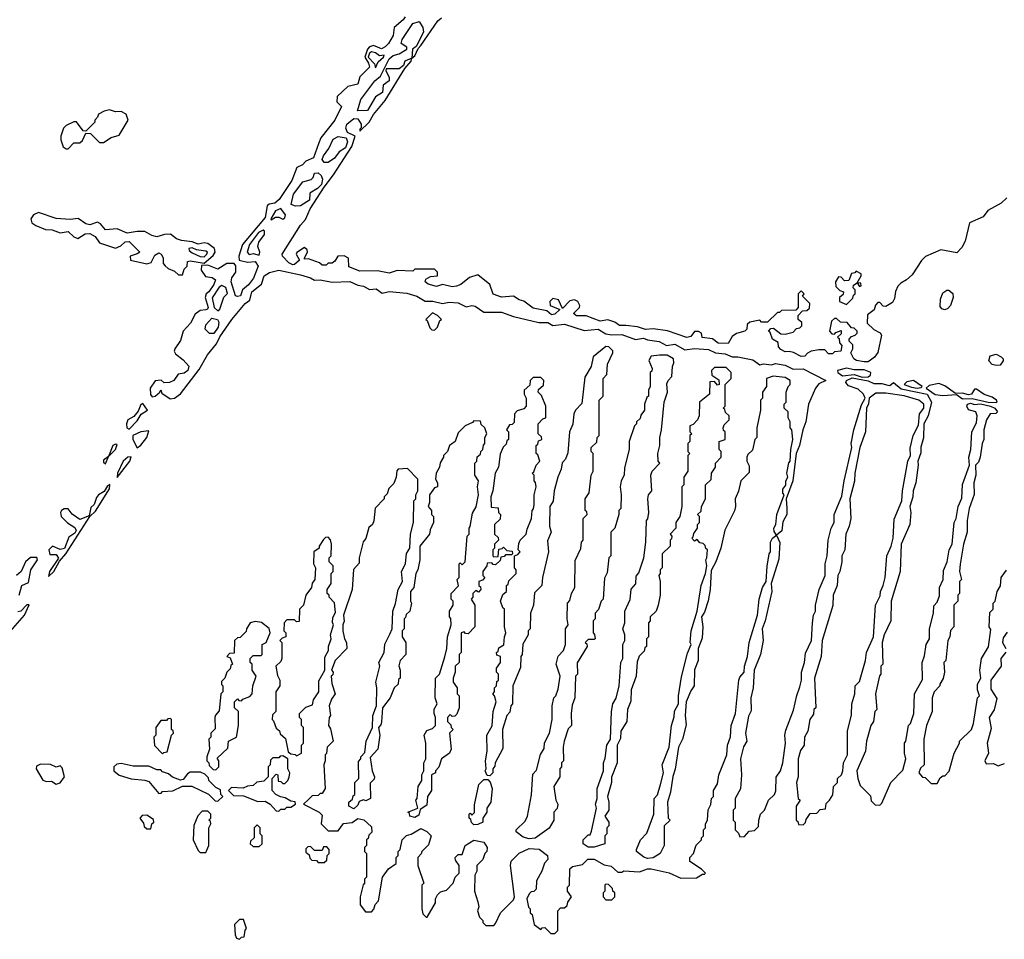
# Model space of a CAD drawing. Extents: x 2769579 to 2883812, y 684207 to 828660.
# Tile 461 of 505: x 2839769 to 2844767, y 798050 to 802715. Entities that reach past the tile are written whole.
import ezdxf

# ---------------------------------------------------------------- set-up
doc = ezdxf.new("R2010")
doc.units = 0

msp = doc.modelspace()

# ---------------------------------------------------------------- linework, layer by layer
at = {"layer": '0CON02XD'}
for points in [[(2844779.3, 801810.7), (2844750, 801785), (2844683.6, 801746.4), (2844660, 801715), (2844590, 801685), (2844567.7, 801592.3), (2844550.7, 801559.3), (2844525, 801532.5), (2844445, 801547.5), (2844367, 801513), (2844347, 801493), (2844299.3, 801420.7), (2844270, 801395), (2844240.7, 801379.3), (2844227, 801363), (2844213.6, 801336.4), (2844209.3, 801300.7), (2844199.3, 801280.7), (2844165, 801260), (2844151.7, 801261.7), (2844135, 801280), (2844125, 801280), (2844113, 801267), (2844106.4, 801243.6), (2844071.7, 801218.3), (2844070, 801175), (2844103.9, 801143.9), (2844137.1, 801127.1), (2844143.3, 801115), (2844123.9, 801026.1), (2844107.7, 801002.3), (2844088.3, 800988.3), (2844075, 800980), (2844055, 800978.8), (2844016.1, 800986.1), (2844002.5, 800995), (2843987.5, 801025), (2843997.5, 801045), (2843997.5, 801065), (2843980, 801085), (2843980, 801095), (2843991.7, 801108.3), (2844010, 801115), (2844020, 801125), (2844020, 801135), (2844005, 801150), (2843991.7, 801151.7), (2843968.3, 801178.3), (2843935, 801180), (2843915, 801200), (2843905, 801200), (2843890, 801185), (2843880, 801135), (2843891.7, 801121.7), (2843905, 801120), (2843911.7, 801128.3), (2843938.3, 801138.3), (2843938.3, 801121.7), (2843920, 801105), (2843928.3, 801098.3), (2843930, 801075), (2843941.7, 801061.7), (2843937, 801033), (2843905, 801030), (2843895, 801020), (2843875, 801020), (2843855, 801040), (2843825, 801040), (2843786.7, 801033.3), (2843767, 801023), (2843755, 801007.5), (2843735, 801006.7), (2843696.4, 801026.4), (2843675, 801032.5), (2843655, 801030), (2843631.7, 801041.7), (2843620, 801055), (2843618.3, 801078.3), (2843590, 801095), (2843578.3, 801128.3), (2843570, 801135), (2843581.7, 801148.3), (2843595, 801150), (2843631.7, 801121.7), (2843655, 801120), (2843695, 801130), (2843711.7, 801148.3), (2843728.3, 801151.7), (2843738.3, 801161.7), (2843738.3, 801178.3), (2843720, 801195), (2843720, 801215), (2843741.7, 801238.3), (2843765, 801240), (2843778.3, 801251.7), (2843780, 801275), (2843741.7, 801311.7), (2843750, 801325), (2843735, 801340), (2843720, 801325), (2843720, 801255), (2843708.3, 801241.7), (2843635, 801240), (2843625, 801230), (2843615, 801230), (2843565, 801180), (2843535, 801180), (2843525, 801190), (2843475, 801180), (2843461.7, 801168.3), (2843460, 801145), (2843450, 801135), (2843407.5, 801122.5), (2843385, 801107.5), (2843365, 801072.5), (2843315, 801073.8), (2843286.4, 801096.4), (2843233, 801103), (2843230, 801125), (2843215, 801132.5), (2843195, 801132.5), (2843175, 801107.5), (2843155, 801102.5), (2843056.4, 801136.4), (2842985, 801147.5), (2842945, 801143.3), (2842905, 801157.5), (2842846.4, 801163.6), (2842814.2, 801164.2), (2842790.7, 801180.7), (2842755, 801193.3), (2842715, 801186.2), (2842645, 801213.3), (2842595, 801213.3), (2842580, 801225), (2842610, 801255), (2842612.5, 801265), (2842602.5, 801285), (2842585, 801293.3), (2842561.7, 801288.3), (2842525, 801250), (2842503.3, 801293.3), (2842475, 801300), (2842460, 801285), (2842462.5, 801265), (2842510, 801245), (2842485, 801221.2), (2842468.3, 801218.3), (2842445, 801238.8), (2842375, 801251.2), (2842327.5, 801287.5), (2842304.1, 801294.1), (2842275, 801312.5), (2842215, 801307.5), (2842173, 801323), (2842155, 801372.5), (2842095, 801420), (2842053, 801407), (2842008.8, 801371.2), (2841986.1, 801363.9), (2841965, 801360), (2841915, 801372.5), (2841885, 801362), (2841842.7, 801372.7), (2841827.5, 801385), (2841830.7, 801399.3), (2841855, 801412.5), (2841890, 801415), (2841890, 801435), (2841875, 801450), (2841775, 801450), (2841765, 801440), (2841685, 801443.3), (2841645, 801430), (2841585, 801441.2), (2841495, 801440), (2841440.7, 801460.7), (2841437.5, 801505), (2841416.4, 801516.4), (2841383.8, 801516.2), (2841369.3, 801490.7), (2841355, 801480), (2841335, 801480), (2841325, 801470), (2841305, 801470), (2841291.7, 801481.7), (2841235, 801502.5), (2841215, 801500), (2841215, 801507.5), (2841230, 801535), (2841228.3, 801548.3), (2841215, 801558.8), (2841176.4, 801533.6), (2841172.5, 801525), (2841190, 801495), (2841165, 801473.8), (2841155, 801472), (2841135, 801482), (2841103.8, 801515), (2841102, 801525), (2841195, 801673.3), (2841219.2, 801700.8), (2841244.3, 801755.7), (2841313.9, 801866.1), (2841362.3, 801927.7), (2841455, 802072.5), (2841472.5, 802125), (2841432.9, 802142.9), (2841424.2, 802165), (2841430, 802185), (2841465, 802213.8), (2841485, 802212.5), (2841502.9, 802185), (2841503, 802167), (2841495, 802160), (2841495, 802150), (2841543.8, 802195), (2841565, 802233.3), (2841623.8, 802305), (2841723.3, 802466.7), (2841756.7, 802505), (2841760, 802520), (2841775, 802532.5), (2841791.2, 802568.8), (2841805, 802583.3), (2841890.8, 802709.2), (2841910, 802725)], [(2841725, 802730), (2841715, 802714.2), (2841669.2, 802675), (2841664.2, 802635), (2841640.8, 802595), (2841625, 802577.5), (2841605, 802567.5), (2841565, 802584.2), (2841545, 802577.5), (2841534.5, 802565.5), (2841520.5, 802525), (2841540, 802495), (2841544.3, 802475), (2841495.8, 802425), (2841485, 802388.8), (2841435, 802376), (2841381.2, 802325), (2841378.3, 802298.3), (2841402.5, 802275), (2841368.8, 802205), (2841298, 802115), (2841286, 802085)], [(2841483.3, 802253.3), (2841500.6, 802309.4), (2841572.5, 802405), (2841601.4, 802428.6), (2841645, 802516), (2841665, 802534), (2841695, 802542.5), (2841733.8, 802565), (2841733.8, 802575), (2841706, 802595), (2841710, 802615), (2841765, 802695.8), (2841796.2, 802706.2), (2841815.9, 802675.9), (2841818.3, 802651.7), (2841781.2, 802578.8), (2841762.5, 802565), (2841760, 802520), (2841723.3, 802505), (2841716.7, 802483.3), (2841695, 802466.2), (2841630, 802465), (2841627.5, 802455), (2841644.1, 802424.1), (2841644, 802405), (2841615, 802382.5), (2841610.8, 802345), (2841575, 802323.8), (2841535, 802254), (2841483.3, 802253.3)], [(2841575, 802470), (2841589.3, 802500.7), (2841616.7, 802525), (2841620, 802535), (2841595, 802532.5), (2841575, 802547.5), (2841555, 802552.5), (2841544.4, 802545), (2841538.5, 802525), (2841570.7, 802490.7), (2841575, 802470)], [(2840015, 802060), (2840045, 802090), (2840075, 802090), (2840088.3, 802101.7), (2840105, 802140), (2840128.3, 802138.3), (2840175, 802092.5), (2840195, 802092.5), (2840233, 802117), (2840275, 802130), (2840320, 802205), (2840310, 802235), (2840285, 802250), (2840255, 802247.5), (2840225, 802257.5), (2840198.3, 802251.7), (2840170, 802235), (2840165, 802220), (2840150, 802205), (2840150, 802195), (2840105, 802150), (2840091.7, 802151.7), (2840057, 802197), (2840045, 802197.5), (2840005, 802177.5), (2839992.5, 802165), (2839977.5, 802125), (2839977.5, 802105), (2839990.7, 802070.7), (2840005, 802060), (2840015, 802060)], [(2841335, 801990), (2841315, 801991.2), (2841303.8, 802005), (2841311.2, 802025), (2841339.2, 802060.8), (2841360.9, 802109.1), (2841385, 802122.5), (2841426, 802116), (2841432.5, 802095), (2841422.5, 802065), (2841391.2, 802045), (2841367.6, 802012.4), (2841335, 801990)], [(2841286, 802085), (2841260, 802015), (2841222.5, 801997.5), (2841205, 801978.8), (2841176.7, 801965), (2841151.2, 801898.8), (2841086.3, 801803.7), (2841065, 801784.2), (2841035, 801778.8), (2841025, 801770), (2841015, 801711.2), (2840900, 801575), (2840881.2, 801515), (2840883.3, 801495), (2840925.5, 801484.5), (2840965, 801488.8), (2840980, 801465), (2840956.5, 801403.5), (2840930.8, 801369.2), (2840900.8, 801345), (2840890.8, 801315), (2840875, 801310), (2840864.6, 801314.6), (2840842.5, 801385), (2840845.7, 801405), (2840866.7, 801435), (2840866.6, 801466.6), (2840858.8, 801478.8), (2840821.2, 801478.8), (2840775, 801450), (2840725, 801470), (2840691.7, 801468.3), (2840690, 801445), (2840712.3, 801412.3), (2840746.4, 801406.4), (2840762.5, 801395), (2840755, 801372.5), (2840730, 801335), (2840716, 801324), (2840711.2, 801305), (2840725.8, 801254.2), (2840723.3, 801246.7), (2840713.9, 801243.9), (2840685, 801240), (2840659.5, 801220.5), (2840636.2, 801175), (2840598.8, 801135), (2840585, 801087.5), (2840556.2, 801045), (2840553.6, 801033.6), (2840560.7, 801020.7), (2840599.5, 800989.5), (2840627.4, 800957.4), (2840622.9, 800935), (2840605, 800921.4), (2840573.3, 800916.7), (2840552.5, 800885), (2840530, 800875), (2840503, 800873), (2840486.7, 800886.7), (2840456.4, 800883.6), (2840431.2, 800845), (2840433.9, 800813.9), (2840441.2, 800801.2), (2840456.7, 800805), (2840480, 800825), (2840485, 800837.5), (2840490.7, 800820.7), (2840532.5, 800792.5), (2840555, 800794.4), (2840585, 800816.9), (2840679.8, 800940.2), (2840723.1, 801015), (2840768.9, 801071.1), (2840784.6, 801105.4), (2840845.7, 801195), (2840914.6, 801275.4), (2840938, 801292), (2840947.5, 801335), (2840996.2, 801373.8), (2841010, 801415), (2841036.8, 801433.2), (2841085.4, 801444.6), (2841195, 801420.8), (2841245, 801406), (2841265, 801394), (2841295, 801395.7), (2841355, 801384.2), (2841445, 801387.1), (2841485, 801368.6), (2841515, 801363.5), (2841545, 801347.1), (2841579.1, 801349.1), (2841608.3, 801328.3), (2841645, 801335.6), (2841735, 801328.2), (2841785, 801312.2), (2841827.3, 801287.3), (2841867, 801287), (2841915, 801275.8), (2841948.7, 801281.3), (2841995, 801279.1), (2842035, 801258.6), (2842065, 801264.4), (2842081.1, 801261.1), (2842125, 801230.8), (2842215, 801231.5), (2842275, 801209.4), (2842405, 801179.2), (2842449.7, 801179.7), (2842475, 801164.2), (2842535, 801170.4), (2842635, 801138.6), (2842705, 801144.5), (2842745, 801120.8), (2842775, 801115.8), (2842825, 801118.9), (2842895, 801093.1), (2842935, 801099.4), (2842955, 801090.5), (2843015, 801082.7), (2843052.7, 801062.7), (2843095, 801068.8), (2843145, 801040.6), (2843195, 801047.5), (2843265, 801042.1), (2843300, 801025), (2843349.6, 801019.6), (2843385, 801004.5), (2843415, 801004.6), (2843489.8, 800989.8), (2843525, 800964), (2843545, 800969.4), (2843584.2, 800964.2), (2843605, 800970.5), (2843655, 800962.1), (2843695, 800941.9), (2843745, 800944.5), (2843860, 800885), (2843825, 800867.5), (2843807.5, 800845), (2843773.3, 800765), (2843758.8, 800675), (2843743.3, 800635), (2843726.7, 800555), (2843710, 800515), (2843692.5, 800375), (2843660, 800285), (2843662.5, 800235), (2843662.5, 800205), (2843643, 800167), (2843638.3, 800121.7), (2843610, 800100), (2843598.3, 800118.3), (2843597.5, 800135), (2843607.5, 800155), (2843612.5, 800205), (2843650, 800305), (2843643, 800313), (2843643, 800333), (2843657, 800353), (2843657.5, 800375), (2843667.5, 800395), (2843663.3, 800415), (2843673, 800467), (2843680, 800475), (2843682.5, 800535), (2843692.5, 800585), (2843687.5, 800635), (2843680, 800645), (2843680, 800675), (2843670, 800695), (2843670, 800725), (2843650, 800745), (2843650, 800765), (2843660, 800775), (2843660, 800825), (2843670, 800855), (2843680, 800865), (2843680, 800885), (2843655, 800900), (2843593, 800907), (2843560, 800895), (2843560, 800855), (2843540, 800825), (2843540, 800795), (2843530, 800785), (2843530, 800735), (2843510, 800645), (2843510, 800595), (2843500, 800585), (2843488.3, 800531.7), (2843465, 800510), (2843460, 800495), (2843460, 800475), (2843471.7, 800451.7), (2843471.7, 800418.3), (2843430, 800375), (2843417, 800323), (2843400, 800285), (2843402.5, 800245), (2843397, 800223), (2843347.5, 800125), (2843327.5, 800035), (2843302.5, 799965), (2843278.3, 799921.7), (2843273.8, 799825), (2843263, 799767), (2843245, 799710), (2843230, 799685), (2843236.7, 799635), (2843233, 799577), (2843212.5, 799525), (2843212.5, 799465), (2843193.6, 799416.4), (2843192.5, 799335), (2843175, 799310), (2843152.5, 799255), (2843146.7, 799185), (2843151.7, 799138.3), (2843132.5, 799065), (2843113.3, 799025), (2843096.4, 798913.6), (2843083.6, 798876.4), (2843073, 798797), (2843057.5, 798745), (2843060, 798665), (2843070, 798655), (2843040, 798625), (2843040, 798525), (2843020, 798485), (2842985, 798462.5), (2842955, 798460), (2842936.7, 798466.7), (2842900, 798495), (2842900, 798505), (2842920, 798555), (2842951.7, 798588.3), (2842987.5, 798685), (2842990, 798765), (2843007, 798783), (2843022.5, 798835), (2843036.7, 798895), (2843030, 798935), (2843066.1, 799023.9), (2843077.5, 799135), (2843091.7, 799178.3), (2843093, 799207), (2843112.5, 799245), (2843112.5, 799285), (2843128.3, 799381.7), (2843158.3, 799501.7), (2843177.5, 799545), (2843172.5, 799555), (2843177.5, 799615), (2843207.5, 799715), (2843227.5, 799845), (2843250, 799905), (2843257.5, 799945), (2843252.5, 799975), (2843257.5, 799985), (2843260, 800025), (2843251.7, 800031.7), (2843248.3, 800048.3), (2843238.3, 800058.3), (2843221.7, 800061.7), (2843208.3, 800078.3), (2843195, 800070), (2843180, 800085), (2843188.3, 800091.7), (2843191.7, 800108.3), (2843210, 800135), (2843210, 800155), (2843220, 800165), (2843220, 800195), (2843210, 800205), (2843228.3, 800221.7), (2843230, 800245), (2843250, 800285), (2843250, 800355), (2843278.3, 800381.7), (2843280, 800415), (2843300, 800445), (2843300, 800465), (2843330, 800495), (2843330, 800525), (2843320, 800535), (2843320, 800575), (2843350, 800585), (2843350, 800625), (2843341.7, 800631.7), (2843340, 800645), (2843345, 800660), (2843370, 800685), (2843370, 800705), (2843351.7, 800721.7), (2843348.3, 800738.3), (2843340, 800745), (2843350, 800755), (2843350, 800865), (2843380, 800895), (2843380, 800925), (2843355, 800950), (2843295, 800950), (2843280, 800935), (2843281.7, 800911.7), (2843318.3, 800888.3), (2843320, 800865), (2843311.7, 800861.7), (2843295, 800880), (2843271.7, 800878.3), (2843270, 800815), (2843220, 800775), (2843217.5, 800705), (2843210, 800685), (2843188.3, 800661.7), (2843170, 800655), (2843170, 800625), (2843180, 800615), (2843170, 800605), (2843170, 800575), (2843160, 800565), (2843160, 800525), (2843170, 800515), (2843160, 800505), (2843160, 800425), (2843140, 800395), (2843140, 800355), (2843130, 800345), (2843130, 800245), (2843120, 800195), (2843100, 800165), (2843100, 800135), (2843070, 800105), (2843080, 800095), (2843078.3, 800081.7), (2843070, 800075), (2843070, 800045), (2843030, 800005), (2843030, 799935), (2843020, 799925), (2843020, 799905), (2843012.5, 799895), (2843020, 799865), (2843020, 799795), (2843010, 799745), (2843000, 799715), (2842970, 799685), (2842970, 799665), (2842960, 799655), (2842960, 799585), (2842950, 799575), (2842950, 799535), (2842941.7, 799528.3), (2842938.3, 799511.7), (2842913, 799487), (2842903, 799457), (2842897.5, 799385), (2842872.5, 799315), (2842871.7, 799258.3), (2842853.6, 799216.4), (2842850, 799155), (2842820, 799105), (2842818.3, 799068.3), (2842802.5, 799035), (2842802.5, 798945), (2842773, 798873), (2842772.5, 798845), (2842752.5, 798775), (2842760, 798745), (2842760, 798705), (2842740, 798675), (2842760, 798645), (2842760, 798625), (2842750, 798615), (2842750, 798585), (2842740, 798575), (2842740, 798535), (2842685, 798516.7), (2842655, 798517.5), (2842630, 798535), (2842630, 798555), (2842655, 798580), (2842665, 798580), (2842671.7, 798598.3), (2842697.5, 798715), (2842692.5, 798735), (2842700, 798765), (2842700, 798815), (2842732.5, 798905), (2842732.5, 798945), (2842741.7, 798968.3), (2842750, 799035), (2842767.5, 799065), (2842772.5, 799205), (2842780, 799245), (2842797, 799273), (2842812.5, 799335), (2842820, 799455), (2842830, 799475), (2842830, 799545), (2842840, 799565), (2842840, 799595), (2842830, 799625), (2842840, 799655), (2842840, 799715), (2842867, 799773), (2842873, 799827), (2842897, 799853), (2842898.3, 799891.7), (2842911.7, 799908.3), (2842937.5, 799985), (2842947.5, 800065), (2842950, 800175), (2842957, 800183), (2842962.5, 800215), (2842957.5, 800285), (2842960, 800305), (2842977.5, 800325), (2842972.5, 800405), (2842980, 800425), (2843017.5, 800465), (2843010, 800475), (2843007.5, 800515), (2843017.5, 800555), (2843017.5, 800595), (2843027.5, 800635), (2843040, 800775), (2843057.5, 800825), (2843053, 800867), (2843060, 800885), (2843080, 800905), (2843082.5, 800955), (2843090, 800975), (2843087.5, 800995)], [(2841168.8, 801768.8), (2841147.5, 801777.5), (2841159.3, 801830.7), (2841207.2, 801892.8), (2841248.8, 801905), (2841258.6, 801915), (2841265, 801936.7), (2841285, 801938), (2841299.2, 801925), (2841306.8, 801906.8), (2841300.5, 801879.5), (2841281.1, 801858.9), (2841242.5, 801835), (2841240.6, 801799.4), (2841195, 801770), (2841168.8, 801768.8)], [(2840595, 801420), (2840605, 801450), (2840620, 801465), (2840621.7, 801488.3), (2840635, 801492.5), (2840705, 801480), (2840751.9, 801518.1), (2840760.8, 801535), (2840758.8, 801555), (2840725, 801580), (2840705, 801583.3), (2840675, 801576.2), (2840645, 801588.8), (2840590, 801595), (2840565, 801604), (2840535, 801626.2), (2840504.1, 801625.9), (2840465, 801614.3), (2840439.7, 801619.7), (2840405, 801640), (2840365, 801641.2), (2840315, 801632.5), (2840265, 801653.8), (2840205, 801649.2), (2840179.5, 801679.5), (2840165, 801687.5), (2840125, 801674.2), (2840105, 801680), (2840066.1, 801706.1), (2840025, 801701.2), (2839955, 801707.1), (2839865, 801737.5), (2839840, 801725), (2839826.7, 801705), (2839831.2, 801685), (2839851.2, 801671.2), (2839901.2, 801651.2), (2839935, 801648.8), (2839975, 801633.3), (2840015, 801641.2), (2840043.5, 801613.5), (2840065, 801605.8), (2840101.3, 801628.7), (2840125, 801630.8), (2840153.3, 801615), (2840175, 801582.5), (2840255, 801556.7), (2840282.3, 801567.7), (2840305, 801588), (2840325, 801589.2), (2840380, 801535), (2840365, 801527.5), (2840330, 801515), (2840332.5, 801495), (2840415, 801476.2), (2840436, 801484), (2840455, 801520), (2840475, 801532.5), (2840487.5, 801525), (2840497, 801507), (2840498.3, 801478.3), (2840507, 801467), (2840523, 801453), (2840555, 801440), (2840575, 801420), (2840595, 801420)], [(2841045, 801700), (2841067.5, 801712.5), (2841085, 801713.3), (2841105, 801702.5), (2841115, 801710), (2841118.8, 801725), (2841095, 801757.5), (2841067.5, 801745), (2841043.8, 801705), (2841045, 801700)], [(2840985, 801520), (2840987.5, 801535), (2840977.5, 801565), (2840982.9, 801587.1), (2841011.2, 801625), (2841012.5, 801642.5), (2841005, 801646.7), (2840982, 801635), (2840936.2, 801575), (2840924, 801535), (2840933.6, 801523.6), (2840955, 801529.2), (2840985, 801520)], [(2840705, 801511.9), (2840720, 801525), (2840723.3, 801535), (2840715, 801541.2), (2840667.3, 801547.3), (2840645, 801557.5), (2840627.5, 801555), (2840630, 801545), (2840645, 801532), (2840685, 801513.1), (2840705, 801511.9)], [(2843965, 801270), (2843998.3, 801301.7), (2844001.7, 801318.3), (2844010, 801325), (2844010, 801345), (2844000, 801355), (2844001.7, 801368.3), (2844020, 801380), (2844031.7, 801361.7), (2844040, 801365), (2844038.3, 801378.3), (2844020, 801380), (2844040, 801415), (2844040, 801425), (2844015, 801440), (2844008.3, 801431.7), (2843991.7, 801428.3), (2843978.3, 801391.7), (2843955, 801390), (2843938.3, 801408.3), (2843925, 801410), (2843910, 801385), (2843911.7, 801361.7), (2843931.7, 801341.7), (2843950, 801335), (2843948.3, 801321.7), (2843930, 801305), (2843930, 801285), (2843965, 801270)], [(2840775, 801238.8), (2840785, 801246.7), (2840805, 801307.5), (2840823.3, 801326.7), (2840815, 801356.7), (2840795.8, 801365.8), (2840782.6, 801357.4), (2840745.8, 801304.2), (2840755.7, 801255.7), (2840775, 801238.8)], [(2844465, 801243.3), (2844448.8, 801248.8), (2844440.5, 801260.5), (2844442.3, 801297.7), (2844455, 801330), (2844475, 801343.8), (2844485, 801343.8), (2844505.9, 801325.9), (2844506.2, 801305), (2844493.8, 801265), (2844480.5, 801249.5), (2844465, 801243.3)], [(2840732.6, 801122.6), (2840710, 801145), (2840713.4, 801166.6), (2840745, 801201.2), (2840773.8, 801193.8), (2840780.7, 801180.7), (2840776.9, 801155), (2840755, 801123.3), (2840732.6, 801122.6)], [(2841875, 801140), (2841890, 801155), (2841901.7, 801188.3), (2841910, 801195), (2841890, 801215), (2841865, 801227.5), (2841830, 801195), (2841838.3, 801188.3), (2841851.7, 801151.7), (2841861.7, 801141.7), (2841875, 801140)], [(2843087.5, 800995), (2843055, 801012.5), (2843017, 801013), (2842975, 801007.5), (2842963, 800987), (2842980, 800945), (2842978.3, 800931.7), (2842970, 800925), (2842970, 800855), (2842960, 800835), (2842960, 800805), (2842951.7, 800798.3), (2842940, 800765), (2842940, 800735), (2842921.7, 800708.3), (2842918.3, 800691.7), (2842900, 800675), (2842900, 800665), (2842890, 800655), (2842862.5, 800575), (2842862.5, 800535), (2842838.3, 800441.7), (2842837.5, 800405), (2842822.5, 800375), (2842817.5, 800345), (2842822.5, 800305), (2842820, 800235), (2842810, 800225), (2842810, 800205), (2842790, 800135), (2842770, 800115), (2842770, 799995), (2842760, 799985), (2842751.7, 799908.3), (2842738.3, 799881.7), (2842730, 799775), (2842720, 799765), (2842707, 799723), (2842690, 799705), (2842690, 799675), (2842680, 799665), (2842680, 799605), (2842687, 799597), (2842690, 799575), (2842685, 799570), (2842655, 799570), (2842640, 799555), (2842648.3, 799548.3), (2842650, 799535), (2842598.3, 799451.7), (2842600, 799395), (2842590, 799385), (2842587.5, 799275), (2842573, 799237), (2842567.5, 799195), (2842570, 799135), (2842553, 799117), (2842532.5, 799055), (2842527.5, 799025), (2842530, 798955), (2842520, 798945), (2842520, 798925), (2842510, 798915), (2842510, 798875), (2842480, 798825), (2842490, 798755), (2842500, 798735), (2842497, 798713), (2842480, 798695), (2842480, 798655), (2842456.4, 798613.6), (2842385, 798562.5), (2842355, 798560), (2842325, 798567.5), (2842290, 798595), (2842290, 798605), (2842335, 798650), (2842347.5, 798675), (2842367, 798783), (2842373, 798887), (2842391.7, 798908.3), (2842413, 798987), (2842431.7, 799018.3), (2842433, 799047), (2842457.5, 799095), (2842472.5, 799165), (2842472.5, 799235), (2842480, 799275), (2842490, 799285), (2842501.7, 799318.3), (2842512.5, 799385), (2842492.5, 799445), (2842503, 799487), (2842530, 799515), (2842540, 799545), (2842540, 799625), (2842552.5, 799645), (2842547.5, 799675), (2842550, 799755), (2842561.7, 799768.3), (2842570, 799805), (2842587.5, 799835), (2842588.3, 799971.7), (2842617, 800033), (2842620, 800065), (2842630, 800075), (2842630, 800185), (2842650, 800205), (2842648.3, 800218.3), (2842640, 800225), (2842640, 800285), (2842660, 800315), (2842670, 800405), (2842680, 800425), (2842680, 800515), (2842670, 800525), (2842670, 800545), (2842698.3, 800571.7), (2842700, 800595), (2842710, 800605), (2842710, 800785), (2842730, 800805), (2842730, 800895), (2842750, 800915), (2842753, 800967), (2842780, 801025), (2842780, 801035), (2842760, 801055), (2842745, 801057.5), (2842680, 801005), (2842670, 800955), (2842638.3, 800901.7), (2842621.7, 800768.3), (2842590, 800735), (2842582.5, 800715), (2842576.4, 800663.6), (2842560, 800625), (2842551.7, 800518.3), (2842540, 800485), (2842523, 800467), (2842517.5, 800435), (2842500, 800395), (2842482.5, 800325), (2842477, 800273), (2842460, 800245), (2842457.5, 800145), (2842467.5, 800115), (2842448.3, 800071.7), (2842452.5, 800015), (2842422.5, 799885), (2842420, 799845), (2842383, 799807), (2842377.5, 799745), (2842362.5, 799705), (2842360, 799625), (2842350, 799615), (2842350, 799595), (2842323, 799547), (2842320, 799495), (2842312.5, 799485), (2842311.7, 799428.3), (2842272.5, 799335), (2842270, 799245), (2842262.5, 799235), (2842257, 799203), (2842242.5, 799185), (2842220, 799115), (2842221.7, 799018.3), (2842182.5, 798945), (2842181.7, 798928.3), (2842170, 798915), (2842170, 798895), (2842155, 798880), (2842141.7, 798881.7), (2842132.5, 798905), (2842137.5, 798915), (2842133.3, 798955), (2842142.5, 799005), (2842140, 799085), (2842167, 799133), (2842172.5, 799205), (2842187.5, 799255), (2842180, 799285), (2842170, 799295), (2842180, 799305), (2842180, 799325), (2842190, 799335), (2842191.7, 799358.3), (2842200, 799365), (2842200, 799395), (2842190, 799405), (2842190, 799425), (2842210, 799455), (2842210, 799485), (2842191.7, 799491.7), (2842190, 799505), (2842198.3, 799511.7), (2842201.7, 799528.3), (2842227, 799543), (2842230, 799585), (2842237.5, 799605), (2842230, 799635), (2842230, 799725), (2842221.7, 799731.7), (2842210, 799765), (2842221.7, 799798.3), (2842240, 799815), (2842240, 799845), (2842248.3, 799851.7), (2842251.7, 799868.3), (2842290, 799905), (2842290, 799925), (2842280, 799935), (2842280, 799995), (2842298.3, 800001.7), (2842310, 800015), (2842300, 800025), (2842303, 800057), (2842310, 800075), (2842340, 800105), (2842345, 800130), (2842367.5, 800185), (2842370, 800225), (2842377, 800233), (2842380, 800255), (2842380, 800305), (2842390, 800345), (2842387, 800367), (2842380, 800375), (2842380, 800405), (2842370, 800415), (2842378.3, 800421.7), (2842390, 800455), (2842410, 800475), (2842398.3, 800508.3), (2842390, 800515), (2842390, 800555), (2842398.3, 800561.7), (2842401.7, 800578.3), (2842420, 800585), (2842418.3, 800598.3), (2842400, 800615), (2842400, 800665), (2842425, 800690), (2842440, 800695), (2842440, 800755), (2842418.3, 800808.3), (2842400, 800825), (2842401.7, 800838.3), (2842428.3, 800861.7), (2842430, 800885), (2842415, 800900), (2842375, 800900), (2842360, 800885), (2842358.3, 800861.7), (2842330, 800835), (2842330, 800815), (2842340, 800795), (2842340, 800755), (2842328.3, 800741.7), (2842295, 800730), (2842280, 800715), (2842278.3, 800671.7), (2842268.3, 800661.7), (2842255, 800660), (2842240, 800635), (2842250, 800625), (2842250, 800585), (2842241.7, 800578.3), (2842238.3, 800561.7), (2842223, 800547), (2842208.3, 800511.7), (2842200, 800445), (2842182.5, 800415), (2842170, 800325), (2842160, 800295), (2842161.7, 800241.7), (2842198.3, 800238.3), (2842200, 800215), (2842210, 800205), (2842208.3, 800181.7), (2842180, 800155), (2842180, 800105), (2842198.3, 800088.3), (2842200, 800075), (2842180, 800055), (2842180, 800035), (2842170, 800025), (2842170, 799995), (2842175, 799990), (2842198.3, 799991.7), (2842201.7, 800028.3), (2842218.3, 800031.7), (2842225, 800040), (2842241.7, 800021.7), (2842268.3, 800018.3), (2842270, 800005), (2842265, 800000), (2842235, 800000), (2842228.3, 799991.7), (2842211.7, 799988.3), (2842208.3, 799971.7), (2842185, 799950), (2842171.7, 799951.7), (2842165, 799960), (2842141.7, 799958.3), (2842140, 799945), (2842120, 799915), (2842120, 799895), (2842130, 799885), (2842118.3, 799871.7), (2842100, 799865), (2842100, 799845), (2842108.3, 799838.3), (2842110, 799825), (2842098.3, 799811.7), (2842085, 799820), (2842070, 799805), (2842070, 799785), (2842060, 799775), (2842080, 799745), (2842080, 799635), (2842045, 799600), (2842031.7, 799601.7), (2842025, 799610), (2842010, 799605), (2842010, 799505), (2842000, 799495), (2842000, 799455), (2841980, 799435), (2841980, 799405), (2841970, 799375), (2841970, 799355), (2841990, 799325), (2841990, 799295), (2842000, 799285), (2842000, 799225), (2841988.3, 799191.7), (2841978.3, 799181.7), (2841965, 799180), (2841955, 799190), (2841940, 799175), (2841940, 799155), (2841958.3, 799138.3), (2841960, 799125), (2841970, 799115), (2841950, 799095), (2841960, 799015), (2841950, 798995), (2841910, 798965), (2841897, 798923), (2841880, 798905), (2841880, 798895), (2841860, 798885), (2841860, 798805), (2841840, 798775), (2841835, 798730), (2841801.7, 798708.3), (2841795, 798680), (2841775, 798667.5), (2841750, 798675), (2841748.3, 798688.3), (2841740, 798695), (2841790, 798715), (2841780, 798755), (2841786.7, 798765), (2841792.5, 798825), (2841810, 798855), (2841810, 798885), (2841820, 798905), (2841820, 798945), (2841830, 798965), (2841830, 799045), (2841822.5, 799085), (2841835, 799110), (2841865, 799120), (2841880, 799135), (2841880, 799175), (2841872.5, 799195), (2841873, 799217), (2841887.5, 799245), (2841877.5, 799275), (2841880, 799375), (2841900, 799395), (2841926.4, 799483.6), (2841937.5, 799525), (2841940, 799585), (2841960, 799645), (2841957, 799677), (2841950, 799685), (2841950, 799715), (2841970, 799745), (2841970, 799765), (2841960, 799775), (2841960, 799805), (2841997, 799843), (2841990, 799875), (2842000, 799885), (2842000, 799955), (2842005, 799960), (2842015, 799950), (2842030, 799965), (2842040, 800095), (2842050, 800105), (2842050, 800135), (2842056.4, 800143.6), (2842068.3, 800211.7), (2842086.4, 800243.6), (2842097.5, 800305), (2842092.5, 800345), (2842097.5, 800375), (2842080, 800405), (2842080, 800465), (2842090, 800475), (2842091.7, 800498.3), (2842108.3, 800511.7), (2842110, 800525), (2842120, 800535), (2842123, 800557), (2842130, 800565), (2842130, 800595), (2842140, 800615), (2842130, 800645), (2842111.7, 800661.7), (2842108.3, 800678.3), (2842075, 800680), (2842068.3, 800671.7), (2842030, 800655), (2841995, 800620), (2841980, 800575), (2841961.7, 800561.7)], [(2844725, 800960), (2844705, 800966.7), (2844688.8, 800985), (2844695, 801010), (2844725, 801017.5), (2844750, 801005), (2844760, 800995), (2844760, 800985), (2844745, 800963.3), (2844725, 800960)], [(2844045, 800901.5), (2844075, 800904), (2844088.3, 800911.7), (2844090, 800925), (2844055, 800939.2), (2844005, 800938.8), (2843965, 800947.5), (2843920, 800935), (2843922.5, 800925), (2843945, 800908.8), (2844005, 800914.5), (2844045, 800901.5)], [(2841961.7, 800561.7), (2841950, 800555), (2841940, 800525), (2841920, 800505), (2841920, 800495), (2841903, 800467), (2841900, 800445), (2841882.5, 800415), (2841880, 800385), (2841890, 800365), (2841890, 800345), (2841875, 800340), (2841850, 800305), (2841850, 800265), (2841842.5, 800245), (2841860, 800225), (2841860, 800205), (2841870, 800195), (2841870, 800165), (2841853, 800127), (2841850, 800105), (2841800, 800045), (2841800, 799975), (2841790, 799925), (2841780, 799905), (2841770, 799835), (2841752.5, 799815), (2841752.5, 799765), (2841757.5, 799755), (2841750, 799715), (2841731.7, 799698.3), (2841728.3, 799681.7), (2841720, 799675), (2841720, 799625), (2841710, 799615), (2841710, 799585), (2841730, 799555), (2841730, 799495), (2841700, 799465), (2841693, 799437), (2841700, 799415), (2841700, 799375), (2841691.7, 799368.3), (2841690, 799345), (2841670, 799325), (2841650, 799275), (2841610, 799225), (2841606.4, 799153.6), (2841602.5, 799137.5), (2841590, 799125), (2841597.5, 799085), (2841587.5, 799015), (2841548.3, 798971.7), (2841557.5, 798905), (2841570, 798875), (2841568.3, 798861.7), (2841548.3, 798841.7), (2841550, 798765), (2841527, 798753), (2841515, 798757.5), (2841491.7, 798748.3), (2841485, 798730), (2841465, 798712.5), (2841440, 798725), (2841440, 798745), (2841458.3, 798761.7), (2841461.7, 798778.3), (2841470, 798785), (2841470, 798845), (2841490, 798865), (2841488.3, 798951.7), (2841500, 798965), (2841500, 798975), (2841521.7, 798998.3), (2841527.5, 799055), (2841560, 799125), (2841562.5, 799185), (2841580, 799235), (2841582.5, 799325), (2841577.5, 799355), (2841597.5, 799435), (2841592.5, 799455), (2841620, 799505), (2841623, 799547), (2841648.3, 799598.3), (2841660, 799625), (2841662.5, 799715), (2841677, 799753), (2841690, 799825), (2841712.5, 799865), (2841707.5, 799915), (2841727.5, 799955), (2841733, 800007), (2841750, 800035), (2841752.5, 800105), (2841767.5, 800165), (2841770, 800275), (2841780, 800285), (2841780, 800305), (2841790, 800325), (2841790, 800385), (2841738.3, 800438.3), (2841690, 800435), (2841683, 800427), (2841680, 800395), (2841668.3, 800361.7), (2841643, 800337), (2841635, 800310), (2841620, 800295), (2841620, 800285), (2841573, 800237), (2841567, 800173), (2841560, 800155), (2841541.7, 800138.3), (2841527, 800083), (2841513, 800067), (2841492.5, 799985), (2841491.7, 799958.3), (2841463.6, 799926.4), (2841457.5, 799825), (2841412.5, 799695), (2841416.7, 799663.3), (2841410, 799645), (2841410, 799615), (2841417.5, 799575), (2841427.5, 799555), (2841430, 799525), (2841370, 799465), (2841352.5, 799415), (2841360, 799405), (2841358.3, 799391.7), (2841350, 799385), (2841353, 799347), (2841370, 799295), (2841351.7, 799268.3), (2841340, 799235), (2841347.5, 799185), (2841340, 799175), (2841337.5, 799135), (2841347, 799117), (2841360, 799055), (2841330, 799025), (2841327, 798993), (2841320, 798985), (2841320, 798955), (2841312.5, 798935), (2841320, 798815), (2841305, 798790), (2841295, 798790), (2841285, 798780), (2841253, 798777), (2841235, 798760), (2841210, 798735), (2841290, 798695), (2841305, 798680), (2841300, 798635), (2841335, 798600), (2841385, 798600), (2841413, 798637), (2841457, 798643), (2841485, 798662.5), (2841516.1, 798656.1), (2841555, 798620), (2841557, 798593), (2841541.7, 798578.3), (2841538.3, 798561.7), (2841530, 798555), (2841530, 798525), (2841520, 798515), (2841520, 798495), (2841530, 798485), (2841530, 798365), (2841520, 798355), (2841520, 798335), (2841513, 798327), (2841497.5, 798265), (2841497.5, 798225), (2841525, 798190), (2841555, 798190), (2841567, 798203), (2841573, 798227), (2841590, 798245), (2841610, 798365), (2841641.7, 798408.3), (2841680, 798435), (2841680, 798465), (2841690, 798475), (2841690, 798495), (2841700, 798505), (2841710, 798555), (2841733, 798577), (2841757, 798583), (2841805, 798612.5), (2841836.1, 798596.1), (2841857.5, 798575), (2841845, 798530), (2841810, 798495), (2841807, 798483), (2841790, 798465), (2841790, 798425), (2841820, 798335), (2841810, 798325), (2841810, 798205), (2841815, 798180), (2841831.7, 798161.7), (2841838.3, 798161.7), (2841880, 798235), (2841880, 798255), (2841890, 798275), (2841905, 798290), (2841935, 798300), (2841970, 798335), (2841980, 798365), (2842000, 798385), (2842000, 798425), (2841981.7, 798451.7), (2841980, 798465), (2841995, 798480), (2842015, 798480), (2842030, 798525), (2842075, 798552.5), (2842125, 798542.5), (2842142.5, 798515), (2842140, 798495), (2842130, 798485), (2842120, 798455), (2842090, 798425), (2842090, 798395), (2842080, 798375), (2842077.5, 798295), (2842095, 798240), (2842100, 798215), (2842092.5, 798195), (2842103, 798163), (2842120, 798145), (2842120, 798135), (2842135, 798120), (2842175, 798120), (2842185, 798130), (2842210, 798185), (2842275, 798250), (2842280, 798265), (2842260, 798425), (2842263, 798447), (2842305, 798487.5), (2842355, 798510), (2842406.4, 798506.4), (2842447.5, 798475), (2842450, 798455), (2842433, 798437), (2842420, 798395), (2842393, 798347), (2842390, 798305), (2842378.3, 798291.7), (2842365, 798290), (2842355, 798280), (2842342.5, 798255), (2842352.5, 798212.5), (2842360, 798205), (2842360, 798185), (2842370, 798175), (2842380, 798125), (2842415, 798100), (2842421.7, 798108.3), (2842435, 798110), (2842465, 798080), (2842485, 798080), (2842500, 798095), (2842500, 798195), (2842515, 798210), (2842535, 798210), (2842548.3, 798221.7), (2842551.7, 798238.3), (2842570, 798265), (2842550, 798295), (2842550, 798315), (2842560, 798325), (2842561.7, 798408.3), (2842575, 798420), (2842625, 798430), (2842653.6, 798456.4), (2842685, 798456.7), (2842735, 798427.5), (2842771.7, 798421.7), (2842805, 798390), (2842825, 798390), (2842835, 798397.5), (2842915, 798392.5), (2842955, 798406.7), (2842975, 798406.7), (2843065, 798386.7), (2843125, 798360), (2843205, 798362.5), (2843235, 798380), (2843245, 798380), (2843250, 798385), (2843230, 798405), (2843170, 798445), (2843170, 798465), (2843190, 798485), (2843203, 798527), (2843230, 798555), (2843230, 798565), (2843240, 798575), (2843240, 798605), (2843250, 798615), (2843250, 798635), (2843260, 798655), (2843263, 798707), (2843277, 798733), (2843280, 798765), (2843290, 798775), (2843290, 798805), (2843311.7, 798838.3), (2843317.5, 798885), (2843357.5, 798985), (2843362.5, 799035), (2843377, 799077), (2843380, 799135), (2843402.5, 799195), (2843420, 799365), (2843425, 799380), (2843446.7, 799405), (2843447.5, 799435), (2843462.5, 799485), (2843472.5, 799555), (2843513.3, 799695), (2843522.5, 799775), (2843540, 799835), (2843557.5, 799865), (2843563, 799943), (2843572.5, 800005), (2843580, 800015), (2843580, 800065), (2843590, 800085), (2843610, 800100), (2843627, 800063), (2843621.7, 799978.3), (2843582.5, 799855), (2843587.5, 799815), (2843552.5, 799665), (2843537.5, 799625), (2843542.5, 799565), (2843530, 799495), (2843497.5, 799415), (2843492.5, 799325), (2843480, 799275), (2843481.7, 799208.3), (2843468.3, 799181.7), (2843452.5, 799095), (2843460, 799055), (2843443, 799027), (2843427.5, 798965), (2843432.5, 798885), (2843427, 798813), (2843400, 798765), (2843400, 798715), (2843390, 798705), (2843390, 798655), (2843400, 798645), (2843400, 798605), (2843418.3, 798588.3), (2843425, 798570), (2843448.3, 798571.7), (2843471.7, 798598.3), (2843498.3, 798601.7), (2843518.3, 798621.7), (2843520, 798655), (2843530, 798685), (2843550, 798705), (2843570, 798755), (2843600, 798785), (2843607, 798803), (2843608.3, 798871.7), (2843630, 798905), (2843642.5, 798945), (2843656.7, 799045), (2843652.5, 799085), (2843658.3, 799111.7), (2843697, 799213), (2843713, 799287), (2843729.3, 799330.7), (2843737.5, 799365), (2843737.5, 799405), (2843752.5, 799455), (2843758.3, 799501.7), (2843787.5, 799565), (2843792.5, 799655), (2843797.5, 799695), (2843807.5, 799715), (2843807.5, 799745), (2843827.5, 799825), (2843857.5, 799895), (2843857.5, 799955), (2843867.5, 799995), (2843872.5, 800075), (2843887.5, 800135), (2843902.5, 800165), (2843902.5, 800205), (2843941.7, 800298.3), (2843953.6, 800376.4), (2843992.5, 800545), (2843990, 800565), (2844003.3, 800635), (2844041.7, 800761.7), (2844060, 800795), (2844052.5, 800815), (2844025, 800840), (2843975, 800858), (2843962, 800875), (2843966, 800885), (2843995, 800897.5), (2844075, 800882.3), (2844105, 800869.5), (2844145, 800870), (2844175, 800860.6), (2844185, 800860), (2844205, 800874), (2844243.1, 800843.1), (2844375, 800815.5), (2844397.5, 800775), (2844380, 800705), (2844357.5, 800665), (2844356.4, 800593.6), (2844343.6, 800546.4), (2844343, 800517), (2844327.5, 800475), (2844330, 800455), (2844317.5, 800365), (2844303.3, 800325), (2844302.5, 800295), (2844287.5, 800245), (2844292.5, 800215), (2844287.5, 800155), (2844242.5, 800055), (2844237.5, 799915), (2844192.5, 799765), (2844190, 799665), (2844157.5, 799595), (2844147.5, 799555), (2844150, 799445), (2844140, 799435), (2844140, 799395), (2844133, 799387), (2844112.5, 799295), (2844120, 799215), (2844110, 799205), (2844102.5, 799155), (2844090, 799135), (2844067.5, 799055)], [(2844324, 800846), (2844345, 800850), (2844350, 800855), (2844305, 800884), (2844272.3, 800877.7), (2844257.5, 800865), (2844295, 800850.5), (2844324, 800846)], [(2844725, 800773.8), (2844730, 800775), (2844726.7, 800785), (2844705, 800800), (2844664.1, 800814.1), (2844625, 800840), (2844615, 800840), (2844600, 800815), (2844585, 800812.5), (2844555, 800820), (2844518.3, 800818.3), (2844465, 800857.5), (2844435, 800870), (2844385, 800860), (2844370, 800845), (2844415, 800814.2), (2844455, 800809.2), (2844523.3, 800813.3), (2844555, 800791.2), (2844604, 800794), (2844685, 800774.5), (2844725, 800773.8)], [(2843745, 798630), (2843758.3, 798641.7), (2843761.7, 798658.3), (2843781.7, 798688.3), (2843815, 798690), (2843831.7, 798708.3), (2843858.3, 798711.7), (2843861.7, 798738.3), (2843880, 798755), (2843897, 798783), (2843900, 798825), (2843920, 798845), (2843920, 798865), (2843940, 798885), (2843947.5, 798905), (2843950, 798945), (2843970, 798985), (2843970, 799105), (2843991.7, 799188.3), (2843992.5, 799245), (2844007.5, 799295), (2844010, 799335), (2844031.7, 799358.3), (2844062.5, 799465), (2844067.5, 799505), (2844102.5, 799585), (2844112.5, 799745), (2844137, 799793), (2844137.5, 799815), (2844152.5, 799845), (2844162.5, 799885), (2844170, 799995), (2844192.5, 800045), (2844202.5, 800085), (2844208.3, 800181.7), (2844246.4, 800273.6), (2844250, 800325), (2844277.5, 800475), (2844290, 800505), (2844289.3, 800540.7), (2844303.6, 800606.4), (2844331.7, 800658.3), (2844336.2, 800715), (2844357.5, 800745), (2844357.5, 800765), (2844332.5, 800785), (2844257.6, 800807.6), (2844165, 800820.8), (2844115, 800820), (2844080, 800795), (2844077, 800767), (2844067.5, 800745), (2844062.5, 800625), (2844032.5, 800545), (2844007.5, 800415), (2844006.4, 800373.6), (2843982.5, 800285), (2843987.5, 800185), (2843980, 800145), (2843962.5, 800105), (2843957.5, 800025), (2843942.5, 799995), (2843942.5, 799965), (2843932.5, 799915), (2843922.5, 799895), (2843917.5, 799845), (2843897.5, 799795), (2843897, 799743), (2843842.5, 799565), (2843837.5, 799485), (2843802.5, 799375), (2843810, 799225), (2843800, 799215), (2843798.3, 799191.7), (2843780, 799165), (2843770, 799105), (2843752.5, 799075), (2843750, 799035), (2843733, 799007), (2843720, 798965), (2843720, 798875), (2843712.5, 798845), (2843720, 798765), (2843730, 798755), (2843710, 798725), (2843710, 798655), (2843718.3, 798648.3), (2843721.7, 798631.7), (2843745, 798630)], [(2840325, 800637.5), (2840365, 800680), (2840385.8, 800714.2), (2840417.5, 800735), (2840395, 800767.5), (2840385, 800762.5), (2840370.7, 800729.3), (2840348, 800702), (2840317.5, 800685), (2840311.2, 800665), (2840313.3, 800645), (2840325, 800637.5)], [(2844067.5, 799055), (2844062.5, 799005), (2844017.5, 798905), (2844022.5, 798865), (2844035, 798830), (2844088.3, 798778.3), (2844091.7, 798751.7), (2844111.7, 798731.7), (2844135, 798730), (2844145, 798740), (2844190, 798845), (2844251.7, 798908.3), (2844266.7, 798965), (2844260, 798995), (2844260, 799045), (2844267.5, 799055), (2844280, 799135), (2844290, 799145), (2844307.5, 799195), (2844310, 799295), (2844351.7, 799368.3), (2844350, 799455), (2844361.7, 799488.3), (2844370, 799545), (2844387.5, 799575), (2844387.5, 799625), (2844407.5, 799705), (2844408.3, 799741.7), (2844425, 799760), (2844437, 799793), (2844437.5, 799835), (2844456.7, 799875), (2844458.3, 799921.7), (2844476.7, 799965), (2844487.5, 800025), (2844502.5, 800055), (2844512.5, 800165), (2844522.5, 800185), (2844532.5, 800245), (2844551.7, 800288.3), (2844553.6, 800356.4), (2844590, 800455), (2844586.7, 800495), (2844596.7, 800535), (2844602.5, 800625), (2844625, 800670), (2844628, 800705), (2844622.5, 800725), (2844585, 800736.2), (2844575.8, 800755), (2844580, 800765), (2844595, 800768.9), (2844615, 800762.5), (2844645, 800766.9), (2844696.7, 800755), (2844718, 800745), (2844732.5, 800725), (2844723, 800717), (2844694.2, 800715.8), (2844676.7, 800685), (2844663.3, 800635), (2844663.3, 800585), (2844653.8, 800565), (2844643.3, 800495), (2844635, 800470), (2844620, 800455), (2844622.5, 800405), (2844611.2, 800365), (2844613, 800307), (2844587.5, 800235), (2844577.5, 800175), (2844577.5, 800115), (2844560, 800055), (2844543, 799953), (2844540, 799915), (2844550, 799875), (2844540, 799865), (2844540, 799805), (2844530, 799795), (2844530, 799765), (2844510, 799745), (2844510, 799635), (2844493, 799617), (2844490, 799585), (2844480, 799565), (2844470, 799465), (2844460, 799455), (2844462.5, 799405), (2844457, 799373), (2844440, 799345), (2844440, 799335), (2844410, 799305), (2844400, 799275), (2844400, 799205), (2844372.5, 799135), (2844357.5, 799065), (2844360, 798935), (2844341.7, 798918.3), (2844332.5, 798895), (2844351.7, 798871.7), (2844365, 798870), (2844395, 798840), (2844425, 798840), (2844441.7, 798868.3), (2844455, 798880), (2844465, 798880), (2844487, 798903), (2844512.5, 798995), (2844540, 799045), (2844540, 799055), (2844600, 799115), (2844610, 799145), (2844630, 799275), (2844640, 799285), (2844630, 799315), (2844630, 799345), (2844647.5, 799375), (2844642.5, 799415), (2844650, 799475), (2844687, 799533), (2844698.3, 799621.7), (2844690, 799635), (2844693, 799707), (2844710, 799725), (2844710, 799755), (2844720, 799765), (2844730, 799815), (2844747, 799843), (2844750, 799885), (2844777, 799923)], [(2840365, 800543.3), (2840385, 800556), (2840414, 800595), (2840425, 800630), (2840385, 800623.8), (2840343.9, 800606.1), (2840344, 800585), (2840365, 800543.3)], [(2840205, 800462.5), (2840220, 800500), (2840256.2, 800535), (2840265, 800560), (2840255, 800562.5), (2840242.5, 800555), (2840220, 800500), (2840195, 800480), (2840195, 800470), (2840205, 800462.5)], [(2840265, 800393.3), (2840328, 800475), (2840335, 800497.5), (2840317.5, 800495), (2840294, 800475), (2840266.7, 800415), (2840265, 800393.3)], [(2839915, 799890), (2839943.3, 799915), (2839971.7, 799968.3), (2840004, 800005), (2840126, 800194), (2840155, 800221.2), (2840226, 800335), (2840227.5, 800357.5), (2840215, 800350), (2840197.7, 800322.3), (2840170, 800305), (2840159.3, 800290.7), (2840146.7, 800255), (2840130, 800240), (2840122.5, 800197.5), (2840075, 800178.8), (2840036.1, 800206.1), (2840015, 800233.8), (2839995, 800234), (2839981.2, 800225), (2839976, 800215), (2839980, 800195), (2840012.7, 800162.7), (2840048.9, 800138.9), (2840056.1, 800123.9), (2840049.7, 800110.3), (2840019.2, 800090.8), (2839997.3, 800032.7), (2839975, 800027.1), (2839936.4, 800043.6), (2839916.7, 800025), (2839922.5, 800002.5), (2839955, 800002), (2839966.7, 799983.3), (2839920, 799915), (2839915, 799890)], [(2841175, 798980), (2841200, 798995), (2841200, 799035), (2841210, 799045), (2841210, 799125), (2841200, 799135), (2841200, 799165), (2841190, 799175), (2841190, 799195), (2841221.7, 799228.3), (2841255, 799240), (2841260, 799265), (2841287.5, 799305), (2841288.3, 799361.7), (2841317.5, 799415), (2841318.3, 799481.7), (2841337.5, 799515), (2841336.7, 799535), (2841350, 799575), (2841347.5, 799595), (2841362.5, 799645), (2841357, 799657), (2841358.3, 799681.7), (2841371.7, 799708.3), (2841367, 799757), (2841340, 799785), (2841340, 799795), (2841330, 799805), (2841330, 799825), (2841350, 799855), (2841350, 799905), (2841360, 799915), (2841360, 799945), (2841340, 799965), (2841340, 799985), (2841350, 799995), (2841352.5, 800055), (2841347, 800077), (2841335, 800090), (2841321.7, 800088.3), (2841311.7, 800078.3), (2841290, 800045), (2841290, 800035), (2841262.5, 800015), (2841260, 799955), (2841270, 799935), (2841267.5, 799875), (2841253, 799857), (2841250, 799835), (2841222.5, 799795), (2841210, 799745), (2841190, 799725), (2841188.3, 799661.7), (2841175, 799660), (2841165, 799670), (2841125, 799670), (2841112.5, 799655), (2841110, 799615), (2841120, 799605), (2841120, 799585), (2841101.7, 799578.3), (2841090, 799565), (2841100, 799555), (2841100, 799475), (2841095, 799460), (2841070, 799435), (2841078.3, 799388.3), (2841090, 799365), (2841090, 799335), (2841070, 799305), (2841070, 799205), (2841051.7, 799188.3), (2841050, 799165), (2841058.3, 799158.3), (2841071.7, 799121.7), (2841088.3, 799108.3), (2841091.7, 799091.7), (2841118.3, 799068.3), (2841131.7, 799001.7), (2841145, 798990), (2841168.3, 798988.3), (2841175, 798980)], [(2839766.7, 799795), (2839780, 799845), (2839815, 799860), (2839826.7, 799925), (2839860, 799975), (2839857, 799987), (2839825, 799986.2), (2839798.8, 799965), (2839776.7, 799915), (2839752.5, 799895)], [(2839723, 799613), (2839794, 799695), (2839817.5, 799747.5), (2839805, 799746.7), (2839775.8, 799714.2), (2839760.5, 799710.5)], [(2840765, 798910), (2840780, 798925), (2840780, 798955), (2840771.7, 798968.3), (2840825, 799020), (2840830, 799055), (2840870, 799075), (2840880, 799135), (2840880, 799205), (2840860, 799225), (2840860, 799255), (2840875, 799270), (2840881.7, 799261.7), (2840895, 799260), (2840901.7, 799268.3), (2840938.3, 799281.7), (2840950, 799295), (2840952.5, 799335), (2840970, 799385), (2840950, 799415), (2840950, 799445), (2840940, 799455), (2840940, 799475), (2840955, 799490), (2840995, 799490), (2841000, 799495), (2841000, 799545), (2841020, 799555), (2841040, 799605), (2841036.4, 799626.4), (2840997, 799657), (2840965, 799662.5), (2840940, 799655), (2840920, 799625), (2840918.3, 799611.7), (2840888.3, 799581.7), (2840875, 799580), (2840860, 799565), (2840858.3, 799501.7), (2840835, 799500), (2840820, 799485), (2840838.3, 799478.3), (2840850, 799445), (2840841.7, 799438.3), (2840838.3, 799421.7), (2840820, 799405), (2840810, 799375), (2840793, 799357), (2840793, 799343), (2840800, 799335), (2840800, 799305), (2840790, 799295), (2840781.7, 799208.3), (2840763, 799187), (2840760, 799175), (2840761.7, 799118.3), (2840740, 799095), (2840740, 799075), (2840730, 799065), (2840732.5, 799015), (2840720, 798975), (2840720, 798955), (2840730, 798945), (2840731.7, 798931.7), (2840751.7, 798911.7), (2840765, 798910)], [(2844781.3, 799608.7), (2844760.5, 799579.5), (2844757.1, 799555), (2844774.2, 799525)], [(2844774.2, 799505.8), (2844749.2, 799475), (2844750, 799435), (2844698, 799365), (2844698.6, 799318.6), (2844728.8, 799271.2), (2844715.9, 799214.1), (2844690, 799175), (2844700.7, 799119.3), (2844678.8, 799045), (2844686.4, 798993.6), (2844667.5, 798955), (2844675, 798940), (2844711.7, 798941.7), (2844735, 798930), (2844768.3, 798941.7)], [(2840495, 798990), (2840501.7, 798998.3), (2840518.3, 799001.7), (2840540, 799085), (2840550, 799095), (2840548.3, 799108.3), (2840540, 799115), (2840540, 799165), (2840535, 799170), (2840521.7, 799168.3), (2840515, 799160), (2840485, 799160), (2840460, 799125), (2840460, 799085), (2840450, 799075), (2840453, 799033), (2840495, 798990)], [(2839955, 798837.5), (2839975, 798843.3), (2839997.1, 798875), (2839985, 798920), (2839975, 798930), (2839955, 798922.5), (2839926.4, 798936.4), (2839875, 798938.8), (2839855, 798927.5), (2839852.5, 798915), (2839887, 798857), (2839905, 798850), (2839931.7, 798851.7), (2839955, 798837.5)], [(2840775, 798750), (2840800, 798775), (2840790, 798785), (2840788.3, 798808.3), (2840765, 798820), (2840730, 798855), (2840728.3, 798868.3), (2840708.3, 798888.3), (2840687, 798897), (2840635, 798897.5), (2840620.7, 798889.3), (2840599.3, 798860.7), (2840585, 798857.5), (2840545, 798872.5), (2840525, 798890), (2840495, 798900), (2840485, 798910), (2840465, 798910), (2840425, 798927.5), (2840345, 798927.5), (2840285, 798942), (2840262, 798938), (2840247.5, 798925), (2840247.5, 798905), (2840275, 798882.5), (2840335, 798863.3), (2840405, 798857.5), (2840425, 798850), (2840475, 798790), (2840488.3, 798791.7), (2840495, 798800), (2840547, 798803), (2840595, 798827.5), (2840643, 798827), (2840727, 798787), (2840761.7, 798751.7), (2840775, 798750)], [(2841085, 798700), (2841095, 798710), (2841115, 798710), (2841125, 798720), (2841145, 798720), (2841170, 798735), (2841167, 798747), (2841145, 798750), (2841117, 798767), (2841093, 798773), (2841070, 798785), (2841050, 798805), (2841050, 798865), (2841071.7, 798888.3), (2841080, 798885), (2841081.7, 798851.7), (2841095, 798850), (2841105, 798840), (2841115, 798840), (2841130, 798855), (2841137, 798873), (2841140, 798895), (2841130, 798915), (2841130, 798965), (2841105, 798980), (2841091.7, 798978.3), (2841085, 798970), (2841055, 798970), (2841041.7, 798958.3), (2841040, 798935), (2841030, 798925), (2841030, 798875), (2841008.3, 798851.7), (2840973, 798847), (2840955, 798830), (2840925, 798826.7), (2840903, 798817), (2840845, 798820), (2840830, 798805), (2840855, 798780), (2840905, 798777.5), (2840978.3, 798748.3), (2841015, 798750), (2841040, 798735), (2841071.7, 798701.7), (2841085, 798700)], [(2842075, 798630), (2842061.7, 798641.7), (2842058.3, 798658.3), (2842050, 798665), (2842050, 798685), (2842055, 798690), (2842065, 798680), (2842077, 798693), (2842078.3, 798731.7), (2842100, 798835), (2842125, 798860), (2842145, 798860), (2842157, 798847), (2842167.5, 798815), (2842160, 798745), (2842140, 798715), (2842140, 798695), (2842120, 798665), (2842120, 798645), (2842095, 798632.5), (2842075, 798630)], [(2840715, 798490), (2840730, 798525), (2840730, 798615), (2840740, 798635), (2840738.3, 798648.3), (2840730, 798655), (2840740, 798665), (2840740, 798685), (2840725, 798700), (2840695, 798700), (2840673, 798677), (2840653, 798627), (2840650, 798555), (2840675, 798500), (2840685, 798490), (2840715, 798490)], [(2840435, 798610), (2840440, 798635), (2840450, 798645), (2840448.3, 798658.3), (2840415, 798680), (2840391.7, 798678.3), (2840380, 798665), (2840398.3, 798638.3), (2840401.7, 798621.7), (2840415, 798610), (2840435, 798610)], [(2840985, 798520), (2841000, 798535), (2841000, 798575), (2840990, 798585), (2840990, 798615), (2840975, 798630), (2840960, 798615), (2840960, 798565), (2840941.7, 798548.3), (2840940, 798535), (2840955, 798520), (2840985, 798520)], [(2841315, 798440), (2841328.3, 798451.7), (2841330, 798475), (2841340, 798485), (2841340, 798505), (2841328.3, 798518.3), (2841311.7, 798518.3), (2841305, 798500), (2841265, 798500), (2841245, 798520), (2841231.7, 798518.3), (2841221.7, 798508.3), (2841221.7, 798491.7), (2841238.3, 798478.3), (2841241.7, 798461.7), (2841251.7, 798451.7), (2841275, 798450), (2841285, 798440), (2841315, 798440)], [(2842775, 798250), (2842790, 798265), (2842790, 798285), (2842780, 798295), (2842778.3, 798308.3), (2842758.3, 798328.3), (2842745, 798330), (2842740, 798325), (2842740, 798295), (2842730, 798285), (2842730, 798265), (2842745, 798250), (2842775, 798250)], [(2840885, 798050), (2840895, 798060), (2840908.3, 798061.7), (2840913, 798097), (2840920, 798105), (2840905, 798150), (2840885, 798150), (2840860, 798125), (2840863, 798073), (2840870, 798055), (2840885, 798050)]]:
    msp.add_lwpolyline(points, dxfattribs=at)

doc.saveas('drawing.dxf')
